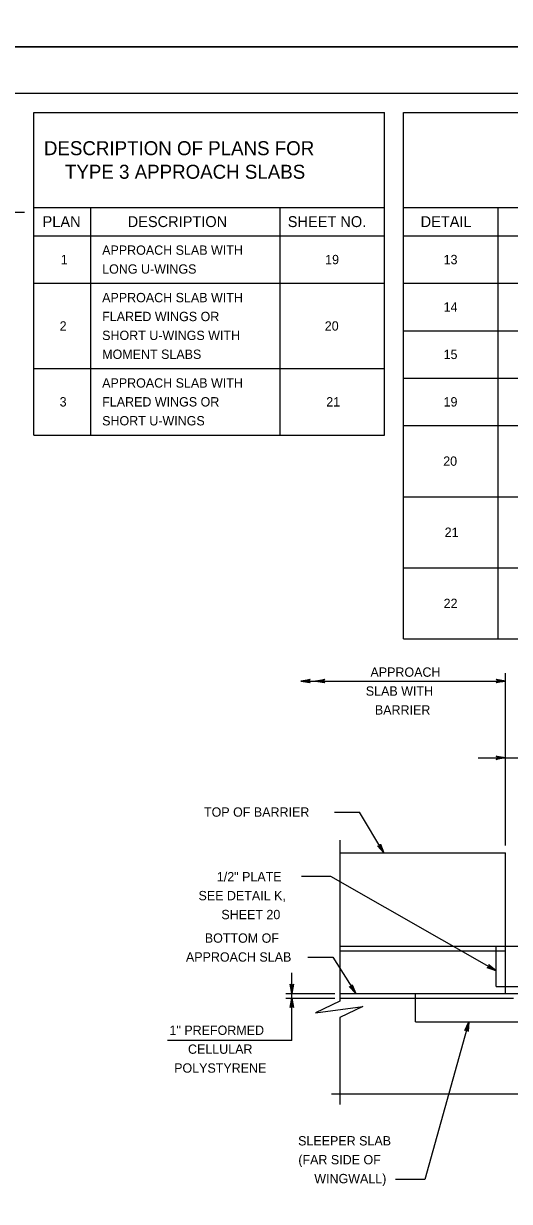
# Model space of a CAD drawing. Extents: x 636530 to 644067, y 294168 to 299122.
# Drawn here: x 638642.5 to 638798.8, y 296173.5 to 296552 of the extents above; entities that cross this region are included whole.
import ezdxf

# ---------------------------------------------------------------- set-up
doc = ezdxf.new("R2010")
doc.units = 0
doc.layers.add('1', color=7, linetype='Continuous')
doc.layers.add('PLT-BNDY', color=7, linetype='Continuous')

msp = doc.modelspace()

# ---------------------------------------------------------------- linework, layer by layer
at = {"layer": '1'}
for p, q in [((638991.78, 296529.48), (638205.78, 296529.48)), ((638645.84, 296523.38), (638758.61, 296523.38)), ((638645.84, 296419.75), (638645.84, 296523.38)), ((638758.61, 296419.75), (638758.61, 296523.38)), ((638764.71, 296354.22), (638764.71, 296523.38)), ((638764.71, 296523.38), (638985.69, 296523.38)), ((638645.84, 296492.9), (638758.61, 296492.9)), ((638664.12, 296419.75), (638664.12, 296492.9)), ((638725.08, 296419.75), (638725.08, 296492.9)), ((638764.71, 296492.9), (638985.69, 296492.9)), ((638795.19, 296354.22), (638795.19, 296492.9)), ((638515.42, 296491.34), (638642.83, 296491.34)), ((638645.84, 296483.76), (638758.61, 296483.76)), ((638764.71, 296483.76), (638985.69, 296483.76)), ((638645.84, 296468.52), (638758.61, 296468.52)), ((638764.71, 296468.52), (638985.69, 296468.52)), ((638764.71, 296453.28), (638985.69, 296453.28)), ((638645.84, 296441.08), (638758.61, 296441.08)), ((638764.71, 296438.04), (638985.69, 296438.04)), ((638764.71, 296422.8), (638985.69, 296422.8)), ((638645.84, 296419.75), (638758.61, 296419.75)), ((638764.71, 296399.94), (638985.69, 296399.94)), ((638764.71, 296377.08), (638985.69, 296377.08)), ((638764.71, 296354.22), (638985.69, 296354.22)), ((638797.52, 296287.8), (638797.52, 296343.22)), ((638731.72, 296340.7), (638797.52, 296340.7)), ((638788.71, 296316.01), (638858.23, 296316.01)), ((638742.49, 296298.55), (638750.57, 296298.55)), ((638758.37, 296285.45), (638750.57, 296298.55)), ((638744.21, 296289.54), (638744.21, 296237.83)), ((638744.21, 296285.45), (638797.52, 296285.45)), ((638797.52, 296255.54), (638797.52, 296285.45)), ((638741.29, 296277.86), (638731.85, 296277.86)), ((638794.47, 296247.6), (638741.29, 296277.86)), ((638744.21, 296255.54), (638794.47, 296255.54)), ((638744.21, 296254.02), (638797.52, 296254.02)), ((638794.47, 296242.58), (638794.47, 296255.54)), ((638794.47, 296255.54), (638803.08, 296255.54)), ((638797.52, 296240.3), (638797.52, 296255.54)), ((638733.93, 296251.94), (638742, 296251.94)), ((638742, 296251.94), (638749.32, 296240.3)), ((638728.79, 296225.24), (638728.79, 296246.92)), ((638726.85, 296240.3), (638742.62, 296240.3)), ((638744.21, 296240.3), (638794.47, 296240.3)), ((638768.55, 296231.15), (638768.55, 296240.3)), ((638794.47, 296242.58), (638803.08, 296242.58)), ((638794.47, 296240.3), (638803.08, 296240.3)), ((638726.85, 296238.77), (638742.62, 296238.77)), ((638744.21, 296238.77), (638800.03, 296238.77)), ((638744.21, 296232.55), (638744.21, 296204.58)), ((638768.55, 296231.15), (638817.21, 296231.15)), ((638785.75, 296231.15), (638771.54, 296180.5)), ((638728.79, 296225.24), (638688.82, 296225.24)), ((638822.01, 296207.91), (638741.6, 296207.91)), ((638771.54, 296180.5), (638762.09, 296180.5))]:
    msp.add_line(p, q, dxfattribs=at)
for points in [[(638731.72, 296340.7), (638734.7, 296341.25), (638734.59, 296341.17), (638734.47, 296341.1), (638734.42, 296341), (638734.36, 296340.9), (638734.34, 296340.8), (638734.32, 296340.7), (638734.34, 296340.6), (638734.36, 296340.5), (638734.42, 296340.4), (638734.47, 296340.3), (638734.59, 296340.22), (638734.7, 296340.14), (638731.72, 296340.7), (638734.59, 296340.22), (638734.47, 296340.3), (638731.72, 296340.7), (638734.42, 296340.4), (638734.36, 296340.5), (638731.72, 296340.7), (638734.34, 296340.6), (638734.32, 296340.7), (638731.72, 296340.7), (638734.34, 296340.8), (638734.36, 296340.9), (638731.72, 296340.7), (638734.42, 296341), (638734.47, 296341.1), (638731.72, 296340.7), (638734.59, 296341.17)], [(638736.4, 296340.7), (638739.38, 296341.25), (638739.27, 296341.17), (638739.15, 296341.1), (638739.1, 296341), (638739.04, 296340.9), (638739.02, 296340.8), (638739, 296340.7), (638739.02, 296340.6), (638739.04, 296340.5), (638739.1, 296340.4), (638739.15, 296340.3), (638739.27, 296340.22), (638739.38, 296340.14), (638736.4, 296340.7), (638739.27, 296340.22), (638739.15, 296340.3), (638736.4, 296340.7), (638739.1, 296340.4), (638739.04, 296340.5), (638736.4, 296340.7), (638739.02, 296340.6), (638739, 296340.7), (638736.4, 296340.7), (638739.02, 296340.8), (638739.04, 296340.9), (638736.4, 296340.7), (638739.1, 296341), (638739.15, 296341.1), (638736.4, 296340.7), (638739.27, 296341.17)], [(638797.52, 296340.7), (638794.54, 296340.14), (638794.65, 296340.22), (638794.77, 296340.3), (638794.82, 296340.4), (638794.88, 296340.5), (638794.9, 296340.6), (638794.92, 296340.7), (638794.9, 296340.8), (638794.88, 296340.9), (638794.82, 296341), (638794.77, 296341.1), (638794.65, 296341.17), (638794.54, 296341.25), (638797.52, 296340.7), (638794.65, 296341.17), (638794.77, 296341.1), (638797.52, 296340.7), (638794.82, 296341), (638794.88, 296340.9), (638797.52, 296340.7), (638794.9, 296340.8), (638794.92, 296340.7), (638797.52, 296340.7), (638794.9, 296340.6), (638794.88, 296340.5), (638797.52, 296340.7), (638794.82, 296340.4), (638794.77, 296340.3), (638797.52, 296340.7), (638794.65, 296340.22)], [(638797.52, 296316.01), (638794.54, 296315.45), (638794.77, 296315.61), (638794.88, 296315.81), (638794.92, 296316.01), (638794.88, 296316.21), (638794.77, 296316.41), (638794.54, 296316.57), (638797.52, 296316.01), (638794.77, 296316.41), (638794.88, 296316.21), (638797.52, 296316.01), (638794.92, 296316.01), (638794.88, 296315.81), (638797.52, 296316.01), (638794.77, 296315.61)], [(638758.37, 296285.45), (638756.37, 296287.73), (638756.49, 296287.67), (638756.62, 296287.61), (638756.74, 296287.61), (638756.85, 296287.61), (638756.95, 296287.65), (638757.04, 296287.69), (638757.12, 296287.75), (638757.2, 296287.82), (638757.25, 296287.92), (638757.31, 296288.02), (638757.32, 296288.16), (638757.33, 296288.3), (638758.37, 296285.45), (638757.32, 296288.16), (638757.31, 296288.02), (638758.37, 296285.45), (638757.25, 296287.92), (638757.2, 296287.82), (638758.37, 296285.45), (638757.12, 296287.75), (638757.04, 296287.69), (638758.37, 296285.45), (638756.95, 296287.65), (638756.85, 296287.61), (638758.37, 296285.45), (638756.74, 296287.61), (638756.62, 296287.61), (638758.37, 296285.45), (638756.49, 296287.67)], [(638794.47, 296247.6), (638791.6, 296248.59), (638791.74, 296248.6), (638791.88, 296248.61), (638791.98, 296248.67), (638792.08, 296248.73), (638792.15, 296248.81), (638792.21, 296248.89), (638792.25, 296248.98), (638792.28, 296249.08), (638792.28, 296249.19), (638792.28, 296249.31), (638792.22, 296249.44), (638792.15, 296249.56), (638794.47, 296247.6), (638792.22, 296249.44), (638792.28, 296249.31), (638794.47, 296247.6), (638792.28, 296249.19), (638792.28, 296249.08), (638794.47, 296247.6), (638792.25, 296248.98), (638792.21, 296248.89), (638794.47, 296247.6), (638792.15, 296248.81), (638792.08, 296248.73), (638794.47, 296247.6), (638791.98, 296248.67), (638791.88, 296248.61), (638794.47, 296247.6), (638791.74, 296248.6)], [(638728.79, 296240.3), (638728.23, 296243.28), (638728.31, 296243.16), (638728.39, 296243.05), (638728.49, 296242.99), (638728.59, 296242.93), (638728.69, 296242.91), (638728.79, 296242.9), (638728.89, 296242.91), (638728.99, 296242.93), (638729.09, 296242.99), (638729.19, 296243.05), (638729.27, 296243.16), (638729.35, 296243.28), (638728.79, 296240.3), (638729.27, 296243.16), (638729.19, 296243.05), (638728.79, 296240.3), (638729.09, 296242.99), (638728.99, 296242.93), (638728.79, 296240.3), (638728.89, 296242.91), (638728.79, 296242.9), (638728.79, 296240.3), (638728.69, 296242.91), (638728.59, 296242.93), (638728.79, 296240.3), (638728.49, 296242.99), (638728.39, 296243.05), (638728.79, 296240.3), (638728.31, 296243.16)], [(638749.32, 296240.3), (638747.26, 296242.52), (638747.39, 296242.47), (638747.52, 296242.41), (638747.63, 296242.42), (638747.75, 296242.42), (638747.84, 296242.46), (638747.94, 296242.5), (638748.01, 296242.57), (638748.09, 296242.63), (638748.14, 296242.74), (638748.19, 296242.84), (638748.2, 296242.98), (638748.21, 296243.12), (638749.32, 296240.3), (638748.2, 296242.98), (638748.19, 296242.84), (638749.32, 296240.3), (638748.14, 296242.74), (638748.09, 296242.63), (638749.32, 296240.3), (638748.01, 296242.57), (638747.94, 296242.5), (638749.32, 296240.3), (638747.84, 296242.46), (638747.75, 296242.42), (638749.32, 296240.3), (638747.63, 296242.42), (638747.52, 296242.41), (638749.32, 296240.3), (638747.39, 296242.47)], [(638728.79, 296238.77), (638729.35, 296235.79), (638729.27, 296235.91), (638729.19, 296236.02), (638729.09, 296236.08), (638728.99, 296236.14), (638728.89, 296236.16), (638728.79, 296236.17), (638728.69, 296236.16), (638728.59, 296236.14), (638728.49, 296236.08), (638728.39, 296236.02), (638728.31, 296235.91), (638728.23, 296235.79), (638728.79, 296238.77), (638728.31, 296235.91), (638728.39, 296236.02), (638728.79, 296238.77), (638728.49, 296236.08), (638728.59, 296236.14), (638728.79, 296238.77), (638728.69, 296236.16), (638728.79, 296236.17), (638728.79, 296238.77), (638728.89, 296236.16), (638728.99, 296236.14), (638728.79, 296238.77), (638729.09, 296236.08), (638729.19, 296236.02), (638728.79, 296238.77), (638729.27, 296235.91)], [(638744.21, 296237.83), (638736.43, 296234.03), (638751.65, 296236.1), (638744.21, 296232.55)], [(638785.75, 296231.15), (638785.48, 296228.13), (638785.44, 296228.26), (638785.39, 296228.39), (638785.31, 296228.48), (638785.23, 296228.56), (638785.14, 296228.61), (638785.05, 296228.65), (638784.95, 296228.66), (638784.85, 296228.67), (638784.73, 296228.64), (638784.62, 296228.61), (638784.51, 296228.52), (638784.41, 296228.43), (638785.75, 296231.15), (638784.51, 296228.52), (638784.62, 296228.61), (638785.75, 296231.15), (638784.73, 296228.64), (638784.85, 296228.67), (638785.75, 296231.15), (638784.95, 296228.66), (638785.05, 296228.65), (638785.75, 296231.15), (638785.14, 296228.61), (638785.23, 296228.56), (638785.75, 296231.15), (638785.31, 296228.48), (638785.39, 296228.39), (638785.75, 296231.15), (638785.44, 296228.26)]]:
    msp.add_lwpolyline(points, dxfattribs=at)
at = {"layer": 'PLT-BNDY'}
for points in [[(638165.78, 297138.48), (639006.78, 297138.48), (639006.78, 296544.48), (638165.78, 296544.48)], [(638165.78, 296544.48), (639006.78, 296544.48), (639006.78, 295950.48), (638165.78, 295950.48)]]:
    msp.add_lwpolyline(points, close=True, dxfattribs=at)

# ---------------------------------------------------------------- texts
at = {"layer": '1'}
for s, height, p in [('DESCRIPTION OF PLANS FOR', 4.5, (638649.07, 296509.68)), ('TYPE 3 APPROACH SLABS', 4.5, (638655.84, 296502.1)), ('PLAN', 3.5, (638648.64, 296486.58)), ('DESCRIPTION', 3.5, (638676.01, 296486.58)), ('SHEET NO.', 3.5, (638727.49, 296486.58)), ('DETAIL', 3.5, (638770.21, 296486.58)), ('1', 3, (638654.47, 296474.64)), ('APPROACH SLAB WITH', 3, (638667.8, 296477.67)), ('19', 3, (638739.51, 296474.64)), ('13', 3, (638777.6, 296474.64)), ('LONG U-WINGS', 3, (638667.8, 296471.6)), ('APPROACH SLAB WITH', 3, (638667.8, 296462.42)), ('14', 3, (638777.6, 296459.4)), ('FLARED WINGS OR', 3, (638667.8, 296456.35)), ('2', 3, (638654.13, 296453.3)), ('20', 3, (638739.39, 296453.3)), ('SHORT U-WINGS WITH', 3, (638667.8, 296450.28)), ('MOMENT SLABS', 3, (638667.8, 296444.21)), ('15', 3, (638777.6, 296444.16)), ('APPROACH SLAB WITH', 3, (638667.8, 296434.99)), ('3', 3, (638654.13, 296428.92)), ('FLARED WINGS OR', 3, (638667.8, 296428.92)), ('21', 3, (638739.86, 296428.92)), ('19', 3, (638777.59, 296428.92)), ('SHORT U-WINGS ', 3, (638667.8, 296422.84)), ('20', 3, (638777.47, 296409.87)), ('21', 3, (638777.94, 296387.01)), ('22', 3, (638777.6, 296364.15)), ('APPROACH', 3, (638754.08, 296342.07)), ('SLAB WITH', 3, (638752.58, 296335.99)), ('BARRIER', 3, (638755.5, 296329.92)), ('TOP OF BARRIER', 3, (638700.54, 296297.1)), ('1/2" PLATE', 3, (638704.68, 296276.32)), ('SEE DETAIL K,', 3, (638698.78, 296270.25)), ('SHEET 20', 3, (638706.13, 296264.17)), ('BOTTOM OF', 3, (638700.81, 296256.6)), ('APPROACH SLAB', 3, (638694.74, 296250.53)), ('1" PREFORMED', 3, (638689.45, 296226.99)), ('CELLULAR', 3, (638695.4, 296220.92)), ('POLYSTYRENE', 3, (638690.95, 296214.84)), ('SLEEPER SLAB', 3, (638730.81, 296191.46)), ('(FAR SIDE OF', 3, (638730.88, 296185.39)), ('WINGWALL)', 3, (638736.01, 296179.32))]:
    msp.add_text(s, height=height, dxfattribs=at).set_placement(p)

doc.saveas('drawing.dxf')
